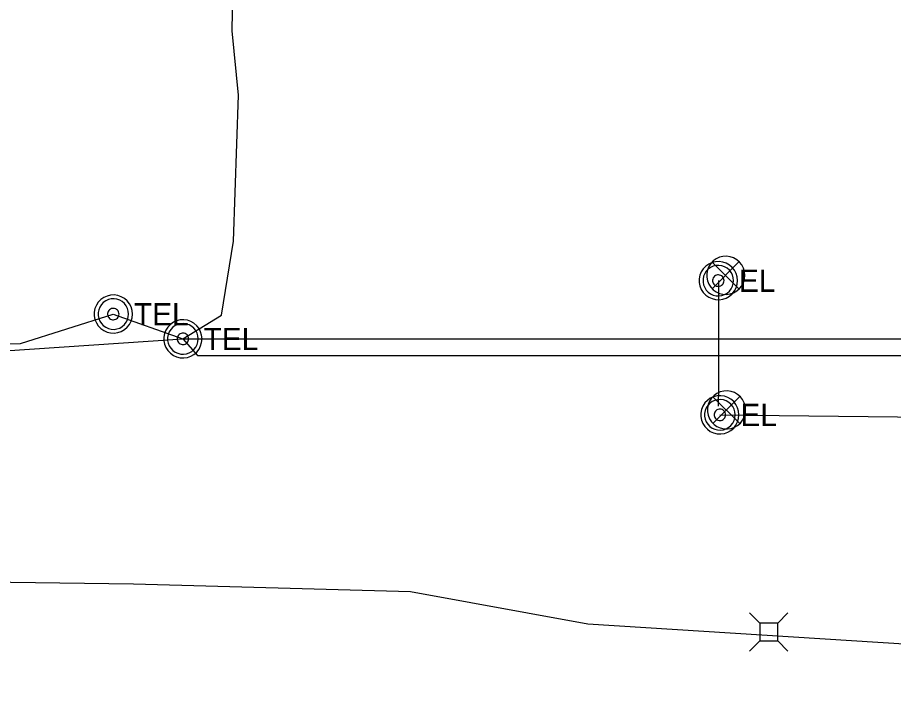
# Model space of a CAD drawing. Extents: x 600849 to 606371, y 330010 to 403088.
# Drawn here: x 604620.2 to 604771.4, y 349817.4 to 349934.3 of the extents above; entities that cross this region are included whole.
import ezdxf

# ---------------------------------------------------------------- set-up
doc = ezdxf.new("R2010")
doc.units = 0
for name, color, linetype in [('E_SIG', 7, 'Continuous'), ('E_SIG_Conduit', 7, 'Continuous'), ('E_UTL_AG_Bold', 7, 'Continuous'), ('E_UTL_E', 7, 'Continuous'), ('E_UTL_E_UG', 7, 'Continuous'), ('E_UTL_Loop_UG', 7, 'Continuous'), ('E_UTL_T_MH', 7, 'Continuous'), ('E_UTL_T_UG', 7, 'Continuous')]:
    doc.layers.add(name, color=color, linetype=linetype)

msp = doc.modelspace()

# ---------------------------------------------------------------- linework, layer by layer
at = {"layer": 'E_SIG'}
for points in [[(604745.73, 349889.8), (604745.67, 349890.42), (604745.5, 349891.02), (604745.21, 349891.58), (604744.82, 349892.08), (604744.35, 349892.49), (604743.8, 349892.8), (604743.21, 349893.01), (604742.59, 349893.09), (604741.96, 349893.06), (604741.35, 349892.92), (604740.78, 349892.66), (604740.27, 349892.29), (604739.84, 349891.84), (604739.5, 349891.31), (604739.27, 349890.73), (604739.15, 349890.11), (604739.15, 349889.48), (604739.27, 349888.87), (604739.5, 349888.29), (604739.84, 349887.76), (604740.27, 349887.3), (604740.78, 349886.94), (604741.35, 349886.68), (604741.96, 349886.53), (604742.59, 349886.5), (604743.21, 349886.59), (604743.8, 349886.8), (604744.35, 349887.11), (604744.82, 349887.52), (604745.21, 349888.01), (604745.5, 349888.57), (604745.67, 349889.17), (604745.73, 349889.8)], [(604744.69, 349892.13), (604740.08, 349887.48)], [(604740.08, 349892.09), (604744.74, 349887.43)], [(604745.87, 349866.56), (604745.82, 349867.18), (604745.64, 349867.78), (604745.35, 349868.34), (604744.96, 349868.83), (604744.49, 349869.24), (604743.95, 349869.56), (604743.35, 349869.76), (604742.73, 349869.85), (604742.11, 349869.82), (604741.5, 349869.67), (604740.92, 349869.41), (604740.41, 349869.05), (604739.98, 349868.6), (604739.64, 349868.07), (604739.41, 349867.49), (604739.29, 349866.87), (604739.29, 349866.24), (604739.41, 349865.63), (604739.64, 349865.04), (604739.98, 349864.52), (604740.41, 349864.06), (604740.92, 349863.7), (604741.5, 349863.44), (604742.11, 349863.29), (604742.73, 349863.26), (604743.35, 349863.35), (604743.95, 349863.55), (604744.49, 349863.87), (604744.96, 349864.28), (604745.35, 349864.77), (604745.64, 349865.33), (604745.82, 349865.93), (604745.87, 349866.56)], [(604744.84, 349868.89), (604740.23, 349864.23)], [(604740.23, 349868.84), (604744.88, 349864.19)]]:
    msp.add_lwpolyline(points, dxfattribs=at)
at = {"layer": 'E_SIG_Conduit'}
msp.add_lwpolyline([(604741.42, 349865.71), (604976.78, 349863.03)], dxfattribs=at)
at = {"layer": 'E_UTL_AG_Bold'}
for points in [[(604748.3, 349829.74), (604746.55, 349831.49)], [(604751.4, 349829.74), (604753.15, 349831.49)], [(604751.4, 349829.74), (604748.3, 349829.74)], [(604748.3, 349829.74), (604748.3, 349826.65)], [(604751.4, 349826.65), (604751.4, 349829.74)], [(604748.3, 349826.65), (604746.55, 349824.89)], [(604748.3, 349826.65), (604751.4, 349826.65)], [(604751.4, 349826.65), (604753.15, 349824.89)]]:
    msp.add_lwpolyline(points, dxfattribs=at)
at = {"layer": 'E_UTL_E'}
for points in [[(604744.45, 349888.89), (604744.39, 349889.51), (604744.21, 349890.11), (604743.92, 349890.67), (604743.54, 349891.16), (604743.06, 349891.57), (604742.52, 349891.89), (604741.93, 349892.09), (604741.3, 349892.18), (604740.68, 349892.15), (604740.07, 349892), (604739.5, 349891.74), (604738.99, 349891.38), (604738.55, 349890.93), (604738.21, 349890.4), (604737.98, 349889.82), (604737.86, 349889.2), (604737.86, 349888.57), (604737.98, 349887.96), (604738.21, 349887.37), (604738.55, 349886.85), (604738.99, 349886.39), (604739.5, 349886.03), (604740.07, 349885.77), (604740.68, 349885.62), (604741.3, 349885.59), (604741.93, 349885.68), (604742.52, 349885.88), (604743.06, 349886.2), (604743.54, 349886.61), (604743.92, 349887.1), (604744.21, 349887.66), (604744.39, 349888.26), (604744.45, 349888.89)], [(604744.45, 349888.89), (604744.39, 349889.51), (604744.21, 349890.11), (604743.92, 349890.67), (604743.54, 349891.16), (604743.06, 349891.57), (604742.52, 349891.89), (604741.93, 349892.09), (604741.3, 349892.18), (604740.68, 349892.15), (604740.07, 349892), (604739.5, 349891.74), (604738.99, 349891.38), (604738.55, 349890.93), (604738.21, 349890.4), (604737.98, 349889.82), (604737.86, 349889.2), (604737.86, 349888.57), (604737.98, 349887.96), (604738.21, 349887.37), (604738.55, 349886.85), (604738.99, 349886.39), (604739.5, 349886.03), (604740.07, 349885.77), (604740.68, 349885.62), (604741.3, 349885.59), (604741.93, 349885.68), (604742.52, 349885.88), (604743.06, 349886.2), (604743.54, 349886.61), (604743.92, 349887.1), (604744.21, 349887.66), (604744.39, 349888.26), (604744.45, 349888.89)], [(604743.79, 349888.89), (604743.74, 349889.38), (604743.6, 349889.87), (604743.37, 349890.31), (604743.06, 349890.71), (604742.68, 349891.04), (604742.24, 349891.29), (604741.77, 349891.45), (604741.27, 349891.52), (604740.77, 349891.5), (604740.28, 349891.38), (604739.83, 349891.17), (604739.42, 349890.88), (604739.07, 349890.52), (604738.8, 349890.1), (604738.61, 349889.63), (604738.52, 349889.14), (604738.52, 349888.63), (604738.61, 349888.14), (604738.8, 349887.68), (604739.07, 349887.25), (604739.42, 349886.89), (604739.83, 349886.6), (604740.28, 349886.39), (604740.77, 349886.27), (604741.27, 349886.25), (604741.77, 349886.32), (604742.24, 349886.48), (604742.68, 349886.73), (604743.06, 349887.06), (604743.37, 349887.46), (604743.6, 349887.9), (604743.74, 349888.39), (604743.79, 349888.89)], [(604743.79, 349888.89), (604743.74, 349889.38), (604743.6, 349889.87), (604743.37, 349890.31), (604743.06, 349890.71), (604742.68, 349891.04), (604742.24, 349891.29), (604741.77, 349891.45), (604741.27, 349891.52), (604740.77, 349891.5), (604740.28, 349891.38), (604739.83, 349891.17), (604739.42, 349890.88), (604739.07, 349890.52), (604738.8, 349890.1), (604738.61, 349889.63), (604738.52, 349889.14), (604738.52, 349888.63), (604738.61, 349888.14), (604738.8, 349887.68), (604739.07, 349887.25), (604739.42, 349886.89), (604739.83, 349886.6), (604740.28, 349886.39), (604740.77, 349886.27), (604741.27, 349886.25), (604741.77, 349886.32), (604742.24, 349886.48), (604742.68, 349886.73), (604743.06, 349887.06), (604743.37, 349887.46), (604743.6, 349887.9), (604743.74, 349888.39), (604743.79, 349888.89)], [(604742.14, 349888.89), (604742.12, 349889.07), (604742.07, 349889.25), (604741.98, 349889.42), (604741.86, 349889.57), (604741.72, 349889.69), (604741.56, 349889.79), (604741.38, 349889.85), (604741.19, 349889.87), (604741.01, 349889.87), (604740.82, 349889.82), (604740.65, 349889.74), (604740.5, 349889.63), (604740.37, 349889.5), (604740.27, 349889.34), (604740.2, 349889.16), (604740.16, 349888.98), (604740.16, 349888.79), (604740.2, 349888.61), (604740.27, 349888.43), (604740.37, 349888.27), (604740.5, 349888.14), (604740.65, 349888.03), (604740.82, 349887.95), (604741.01, 349887.91), (604741.19, 349887.9), (604741.38, 349887.92), (604741.56, 349887.98), (604741.72, 349888.08), (604741.86, 349888.2), (604741.98, 349888.35), (604742.07, 349888.52), (604742.12, 349888.7), (604742.14, 349888.89)], [(604742.14, 349888.89), (604742.12, 349889.07), (604742.07, 349889.25), (604741.98, 349889.42), (604741.86, 349889.57), (604741.72, 349889.69), (604741.56, 349889.79), (604741.38, 349889.85), (604741.19, 349889.87), (604741.01, 349889.87), (604740.82, 349889.82), (604740.65, 349889.74), (604740.5, 349889.63), (604740.37, 349889.5), (604740.27, 349889.34), (604740.2, 349889.16), (604740.16, 349888.98), (604740.16, 349888.79), (604740.2, 349888.61), (604740.27, 349888.43), (604740.37, 349888.27), (604740.5, 349888.14), (604740.65, 349888.03), (604740.82, 349887.95), (604741.01, 349887.91), (604741.19, 349887.9), (604741.38, 349887.92), (604741.56, 349887.98), (604741.72, 349888.08), (604741.86, 349888.2), (604741.98, 349888.35), (604742.07, 349888.52), (604742.12, 349888.7), (604742.14, 349888.89)], [(604744.72, 349865.71), (604744.66, 349866.33), (604744.48, 349866.93), (604744.19, 349867.49), (604743.81, 349867.99), (604743.33, 349868.4), (604742.79, 349868.71), (604742.2, 349868.92), (604741.57, 349869), (604740.95, 349868.97), (604740.34, 349868.83), (604739.77, 349868.57), (604739.26, 349868.2), (604738.82, 349867.75), (604738.48, 349867.22), (604738.25, 349866.64), (604738.13, 349866.02), (604738.13, 349865.39), (604738.25, 349864.78), (604738.48, 349864.2), (604738.82, 349863.67), (604739.26, 349863.21), (604739.77, 349862.85), (604740.34, 349862.59), (604740.95, 349862.44), (604741.57, 349862.41), (604742.2, 349862.5), (604742.79, 349862.71), (604743.33, 349863.02), (604743.81, 349863.43), (604744.19, 349863.92), (604744.48, 349864.48), (604744.66, 349865.08), (604744.72, 349865.71)], [(604744.72, 349865.71), (604744.66, 349866.33), (604744.48, 349866.93), (604744.19, 349867.49), (604743.81, 349867.99), (604743.33, 349868.4), (604742.79, 349868.71), (604742.2, 349868.92), (604741.57, 349869), (604740.95, 349868.97), (604740.34, 349868.83), (604739.77, 349868.57), (604739.26, 349868.2), (604738.82, 349867.75), (604738.48, 349867.22), (604738.25, 349866.64), (604738.13, 349866.02), (604738.13, 349865.39), (604738.25, 349864.78), (604738.48, 349864.2), (604738.82, 349863.67), (604739.26, 349863.21), (604739.77, 349862.85), (604740.34, 349862.59), (604740.95, 349862.44), (604741.57, 349862.41), (604742.2, 349862.5), (604742.79, 349862.71), (604743.33, 349863.02), (604743.81, 349863.43), (604744.19, 349863.92), (604744.48, 349864.48), (604744.66, 349865.08), (604744.72, 349865.71)], [(604744.06, 349865.71), (604744.01, 349866.21), (604743.87, 349866.69), (604743.64, 349867.14), (604743.33, 349867.53), (604742.95, 349867.86), (604742.51, 349868.11), (604742.04, 349868.27), (604741.54, 349868.35), (604741.04, 349868.32), (604740.55, 349868.2), (604740.1, 349867.99), (604739.69, 349867.7), (604739.34, 349867.34), (604739.07, 349866.92), (604738.88, 349866.45), (604738.79, 349865.96), (604738.79, 349865.46), (604738.88, 349864.96), (604739.07, 349864.5), (604739.34, 349864.08), (604739.69, 349863.71), (604740.1, 349863.42), (604740.55, 349863.21), (604741.04, 349863.1), (604741.54, 349863.07), (604742.04, 349863.14), (604742.51, 349863.31), (604742.95, 349863.56), (604743.33, 349863.89), (604743.64, 349864.28), (604743.87, 349864.73), (604744.01, 349865.21), (604744.06, 349865.71)], [(604744.06, 349865.71), (604744.01, 349866.21), (604743.87, 349866.69), (604743.64, 349867.14), (604743.33, 349867.53), (604742.95, 349867.86), (604742.51, 349868.11), (604742.04, 349868.27), (604741.54, 349868.35), (604741.04, 349868.32), (604740.55, 349868.2), (604740.1, 349867.99), (604739.69, 349867.7), (604739.34, 349867.34), (604739.07, 349866.92), (604738.88, 349866.45), (604738.79, 349865.96), (604738.79, 349865.46), (604738.88, 349864.96), (604739.07, 349864.5), (604739.34, 349864.08), (604739.69, 349863.71), (604740.1, 349863.42), (604740.55, 349863.21), (604741.04, 349863.1), (604741.54, 349863.07), (604742.04, 349863.14), (604742.51, 349863.31), (604742.95, 349863.56), (604743.33, 349863.89), (604743.64, 349864.28), (604743.87, 349864.73), (604744.01, 349865.21), (604744.06, 349865.71)], [(604742.41, 349865.71), (604742.39, 349865.9), (604742.34, 349866.08), (604742.25, 349866.24), (604742.13, 349866.39), (604741.99, 349866.51), (604741.83, 349866.61), (604741.65, 349866.67), (604741.46, 349866.7), (604741.28, 349866.69), (604741.09, 349866.64), (604740.92, 349866.57), (604740.77, 349866.46), (604740.64, 349866.32), (604740.54, 349866.16), (604740.47, 349865.99), (604740.43, 349865.8), (604740.43, 349865.61), (604740.47, 349865.43), (604740.54, 349865.25), (604740.64, 349865.1), (604740.77, 349864.96), (604740.92, 349864.85), (604741.09, 349864.77), (604741.28, 349864.73), (604741.46, 349864.72), (604741.65, 349864.75), (604741.83, 349864.81), (604741.99, 349864.9), (604742.13, 349865.03), (604742.25, 349865.17), (604742.34, 349865.34), (604742.39, 349865.52), (604742.41, 349865.71)], [(604742.41, 349865.71), (604742.39, 349865.9), (604742.34, 349866.08), (604742.25, 349866.24), (604742.13, 349866.39), (604741.99, 349866.51), (604741.83, 349866.61), (604741.65, 349866.67), (604741.46, 349866.7), (604741.28, 349866.69), (604741.09, 349866.64), (604740.92, 349866.57), (604740.77, 349866.46), (604740.64, 349866.32), (604740.54, 349866.16), (604740.47, 349865.99), (604740.43, 349865.8), (604740.43, 349865.61), (604740.47, 349865.43), (604740.54, 349865.25), (604740.64, 349865.1), (604740.77, 349864.96), (604740.92, 349864.85), (604741.09, 349864.77), (604741.28, 349864.73), (604741.46, 349864.72), (604741.65, 349864.75), (604741.83, 349864.81), (604741.99, 349864.9), (604742.13, 349865.03), (604742.25, 349865.17), (604742.34, 349865.34), (604742.39, 349865.52), (604742.41, 349865.71)]]:
    msp.add_lwpolyline(points, dxfattribs=at)
at = {"layer": 'E_UTL_E_UG'}
msp.add_lwpolyline([(604602.03, 349837.02), (604640.2, 349836.5), (604688.03, 349835.18), (604718.62, 349829.61), (604784.15, 349825.44), (604812.94, 349827.86), (604814.91, 349827.55), (604815.51, 349830.08), (604816.76, 349833.32), (604849.11, 349837.54), (604884.24, 349839.48)], dxfattribs=at)
at = {"layer": 'E_UTL_Loop_UG'}
msp.add_lwpolyline([(604741.21, 349867.18), (604741.24, 349870.43), (604741.24, 349888.88)], dxfattribs=at)
at = {"layer": 'E_UTL_T_MH'}
for points in [[(604640.01, 349883.11), (604639.95, 349883.73), (604639.77, 349884.33), (604639.49, 349884.89), (604639.1, 349885.38), (604638.62, 349885.79), (604638.08, 349886.11), (604637.49, 349886.31), (604636.87, 349886.4), (604636.24, 349886.37), (604635.63, 349886.22), (604635.06, 349885.96), (604634.55, 349885.6), (604634.12, 349885.15), (604633.78, 349884.62), (604633.54, 349884.04), (604633.43, 349883.42), (604633.43, 349882.79), (604633.54, 349882.18), (604633.78, 349881.59), (604634.12, 349881.07), (604634.55, 349880.61), (604635.06, 349880.25), (604635.63, 349879.99), (604636.24, 349879.84), (604636.87, 349879.81), (604637.49, 349879.9), (604638.08, 349880.1), (604638.62, 349880.42), (604639.1, 349880.83), (604639.49, 349881.32), (604639.77, 349881.88), (604639.95, 349882.48), (604640.01, 349883.11)], [(604639.35, 349883.11), (604639.3, 349883.61), (604639.16, 349884.09), (604638.93, 349884.53), (604638.62, 349884.93), (604638.24, 349885.26), (604637.81, 349885.51), (604637.33, 349885.67), (604636.84, 349885.74), (604636.33, 349885.72), (604635.85, 349885.6), (604635.39, 349885.39), (604634.98, 349885.1), (604634.64, 349884.74), (604634.36, 349884.32), (604634.18, 349883.85), (604634.08, 349883.36), (604634.08, 349882.85), (604634.18, 349882.36), (604634.36, 349881.9), (604634.64, 349881.47), (604634.98, 349881.11), (604635.39, 349880.82), (604635.85, 349880.61), (604636.33, 349880.49), (604636.84, 349880.47), (604637.33, 349880.54), (604637.81, 349880.7), (604638.24, 349880.95), (604638.62, 349881.28), (604638.93, 349881.68), (604639.16, 349882.12), (604639.3, 349882.61), (604639.35, 349883.11)], [(604637.7, 349883.11), (604637.68, 349883.29), (604637.63, 349883.47), (604637.54, 349883.64), (604637.43, 349883.79), (604637.28, 349883.91), (604637.12, 349884.01), (604636.94, 349884.07), (604636.76, 349884.09), (604636.57, 349884.09), (604636.39, 349884.04), (604636.22, 349883.96), (604636.06, 349883.85), (604635.93, 349883.72), (604635.83, 349883.56), (604635.76, 349883.38), (604635.72, 349883.2), (604635.72, 349883.01), (604635.76, 349882.83), (604635.83, 349882.65), (604635.93, 349882.49), (604636.06, 349882.36), (604636.22, 349882.25), (604636.39, 349882.17), (604636.57, 349882.13), (604636.76, 349882.12), (604636.94, 349882.14), (604637.12, 349882.2), (604637.28, 349882.3), (604637.43, 349882.42), (604637.54, 349882.57), (604637.63, 349882.74), (604637.68, 349882.92), (604637.7, 349883.11)], [(604652.02, 349878.83), (604651.96, 349879.45), (604651.78, 349880.05), (604651.5, 349880.61), (604651.11, 349881.1), (604650.63, 349881.51), (604650.09, 349881.83), (604649.5, 349882.03), (604648.88, 349882.12), (604648.25, 349882.09), (604647.64, 349881.94), (604647.07, 349881.68), (604646.56, 349881.32), (604646.13, 349880.87), (604645.79, 349880.34), (604645.55, 349879.76), (604645.44, 349879.14), (604645.44, 349878.51), (604645.55, 349877.9), (604645.79, 349877.31), (604646.13, 349876.79), (604646.56, 349876.33), (604647.07, 349875.97), (604647.64, 349875.71), (604648.25, 349875.56), (604648.88, 349875.53), (604649.5, 349875.62), (604650.09, 349875.82), (604650.63, 349876.14), (604651.11, 349876.55), (604651.5, 349877.04), (604651.78, 349877.6), (604651.96, 349878.2), (604652.02, 349878.83)], [(604651.36, 349878.83), (604651.31, 349879.33), (604651.17, 349879.81), (604650.94, 349880.25), (604650.63, 349880.65), (604650.25, 349880.98), (604649.82, 349881.23), (604649.34, 349881.39), (604648.85, 349881.46), (604648.34, 349881.44), (604647.86, 349881.32), (604647.4, 349881.11), (604646.99, 349880.82), (604646.65, 349880.46), (604646.37, 349880.04), (604646.19, 349879.57), (604646.09, 349879.08), (604646.09, 349878.57), (604646.19, 349878.08), (604646.37, 349877.62), (604646.65, 349877.19), (604646.99, 349876.83), (604647.4, 349876.54), (604647.86, 349876.33), (604648.34, 349876.21), (604648.85, 349876.19), (604649.34, 349876.26), (604649.82, 349876.42), (604650.25, 349876.67), (604650.63, 349877), (604650.94, 349877.4), (604651.17, 349877.84), (604651.31, 349878.33), (604651.36, 349878.83)], [(604649.71, 349878.83), (604649.69, 349879.01), (604649.64, 349879.19), (604649.55, 349879.36), (604649.44, 349879.51), (604649.29, 349879.63), (604649.13, 349879.73), (604648.95, 349879.79), (604648.77, 349879.81), (604648.58, 349879.81), (604648.4, 349879.76), (604648.23, 349879.68), (604648.07, 349879.57), (604647.94, 349879.44), (604647.84, 349879.28), (604647.77, 349879.1), (604647.73, 349878.92), (604647.73, 349878.73), (604647.77, 349878.55), (604647.84, 349878.37), (604647.94, 349878.21), (604648.07, 349878.08), (604648.23, 349877.97), (604648.4, 349877.89), (604648.58, 349877.85), (604648.77, 349877.84), (604648.95, 349877.86), (604649.13, 349877.92), (604649.29, 349878.02), (604649.44, 349878.14), (604649.55, 349878.29), (604649.64, 349878.46), (604649.69, 349878.64), (604649.71, 349878.83)]]:
    msp.add_lwpolyline(points, dxfattribs=at)
at = {"layer": 'E_UTL_T_UG'}
for points in [[(604648.72, 349878.82), (604655.38, 349882.89), (604657.44, 349895.7), (604658.3, 349920.9), (604657.2, 349932.04), (604657.87, 349968.11)], [(604442.66, 349832.17), (604458.97, 349846.2), (604484.65, 349868.52), (604493.97, 349873.14), (604513.35, 349876.08), (604579.46, 349877.45), (604620.7, 349878), (604636.71, 349883.1), (604648.72, 349878.82), (604651.26, 349875.93)], [(604447.83, 349817.41), (604452.55, 349835.45), (604460.41, 349841.44), (604513.09, 349854.32), (604575.2, 349873.88), (604648.72, 349878.82)], [(604648.72, 349878.82), (604990.59, 349878.82)], [(604651.26, 349875.93), (604989.88, 349875.93)]]:
    msp.add_lwpolyline(points, dxfattribs=at)

# ---------------------------------------------------------------- texts
at = {"layer": 'E_UTL_E'}
for p in [(604744.71, 349886.94), (604744.71, 349886.94), (604744.98, 349863.76), (604744.98, 349863.76)]:
    msp.add_text('EL', height=3.849, dxfattribs=at).set_placement(p)
at = {"layer": 'E_UTL_T_MH'}
for p in [(604640.27, 349881.16), (604652.28, 349876.88)]:
    msp.add_text('TEL', height=3.849, dxfattribs=at).set_placement(p)

doc.saveas('drawing.dxf')
